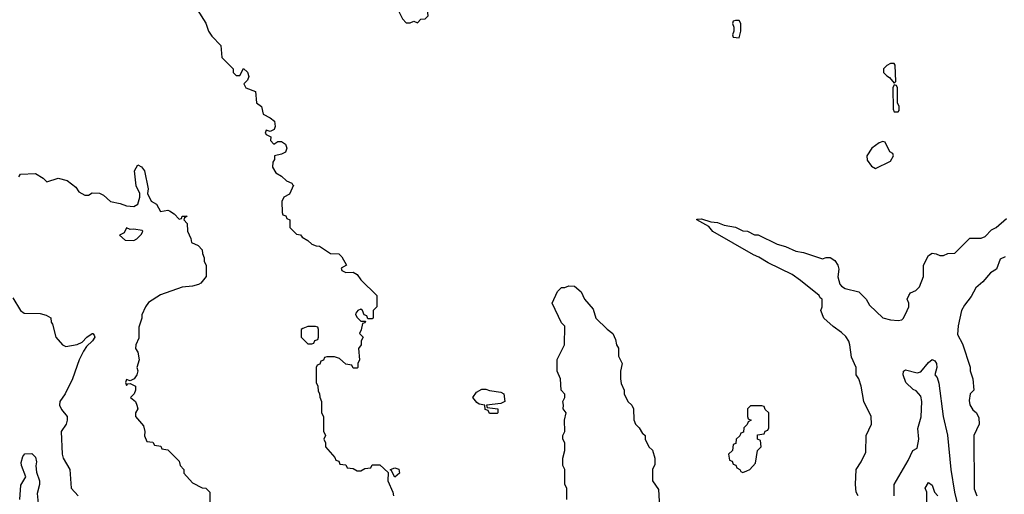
# Model space of a CAD drawing. Header units: inches. Extents: x 2348341 to 2479810, y 460419 to 613669.
# Tile 633 of 656: x 2426706 to 2431912, y 584738 to 587250. Entities that reach past the tile are written whole.
import ezdxf

# ---------------------------------------------------------------- set-up
doc = ezdxf.new("R2010")
doc.units = ezdxf.units.IN
doc.header["$MEASUREMENT"] = 0
doc.layers.add('C4528', color=7, linetype='Continuous')
doc.layers.add('C4538', color=7, linetype='Continuous')

msp = doc.modelspace()

# ---------------------------------------------------------------- linework, layer by layer
at = {"layer": 'C4528', "color": 2}
for points, elevation in [([(2428750, 587398), (2428734, 587390), (2428703.6, 587356.4), (2428702, 587330), (2428710, 587294), (2428730, 587254), (2428750, 587234), (2428770, 587234), (2428790, 587242), (2428810, 587234), (2428827.3, 587252.7), (2428850, 587254), (2428866, 587270), (2428862, 587302), (2428807.3, 587307.3), (2428806, 587330), (2428786, 587350), (2428786, 587370), (2428766, 587390)], 74), ([(2427270, 586148), (2427258, 586122), (2427234, 586110), (2427263.6, 586083.6), (2427310, 586082), (2427326, 586090), (2427350, 586114), (2427358, 586130), (2427354, 586134), (2427310, 586141.2), (2427290, 586139)], 66), ([(2428270, 585626), (2428230, 585626), (2428203.6, 585616.4), (2428194, 585610), (2428194, 585570), (2428230, 585534), (2428250, 585534), (2428262, 585538), (2428267.3, 585552.7), (2428282, 585558), (2428286, 585570), (2428286, 585610), (2428282, 585622)], 70), ([(2429190, 585166), (2429182, 585182), (2429167.3, 585187.3), (2429166, 585210), (2429135.3, 585215.3), (2429123.1, 585223.1), (2429102, 585250), (2429120.9, 585279.1), (2429150, 585294.8), (2429170, 585294.8), (2429190, 585287.7), (2429250, 585279.1), (2429266, 585270), (2429270.9, 585229.1), (2429250, 585219), (2429174, 585210), (2429178, 585198), (2429234, 585190), (2429234, 585170), (2429230, 585166)], 70), ([(2428690, 584828.7), (2428670, 584866), (2428666, 584866), (2428666, 584870), (2428690, 584878), (2428711.1, 584871.1), (2428714, 584850)], 70)]:
    msp.add_lwpolyline(points, close=True, dxfattribs=dict(at, elevation=elevation))
for points, elevation in [([(2427643.6, 587303.6), (2427690.8, 587230.8), (2427704.7, 587190), (2427722, 587162), (2427770, 587114), (2427774, 587050), (2427834, 586990), (2427834, 586970), (2427850, 586954), (2427870, 586954), (2427888.9, 586991.1), (2427910, 586972), (2427918, 586950), (2427910.9, 586929.1), (2427892, 586910), (2427902, 586890), (2427952, 586870), (2427958, 586810), (2427984.7, 586790), (2427994, 586750), (2428030.9, 586730.9), (2428053.4, 586713.4), (2428056, 586684), (2428051.3, 586668.7), (2428030, 586658), (2428010, 586666), (2428004.7, 586650), (2428010, 586642), (2428034, 586630), (2428032, 586610), (2428050, 586592), (2428070, 586604.7), (2428090, 586604.7), (2428111, 586591), (2428118, 586570), (2428111.3, 586548.7), (2428090, 586538), (2428054, 586530), (2428054, 586510), (2428043.6, 586496.4), (2428042, 586470), (2428059.6, 586439.6), (2428090, 586422), (2428116.9, 586396.9), (2428144.7, 586384.7), (2428150, 586374), (2428154, 586374), (2428133.4, 586326.6), (2428102, 586310), (2428092.7, 586287.3), (2428094, 586230), (2428098, 586218), (2428112.7, 586212.7), (2428118, 586198), (2428134, 586190), (2428134, 586150), (2428170, 586114), (2428190, 586112), (2428199.6, 586099.6), (2428230, 586082), (2428250, 586062), (2428272.7, 586052.7), (2428291.6, 586051.6), (2428350, 586012), (2428394, 586010), (2428410, 585994), (2428434, 585950), (2428405.4, 585934.6), (2428410, 585922), (2428430, 585912), (2428470, 585914), (2428490, 585902), (2428510, 585874), (2428594, 585790), (2428594, 585730), (2428574, 585710), (2428574, 585670), (2428570, 585666), (2428546, 585666), (2428542, 585682), (2428527.3, 585687.3), (2428518, 585710), (2428510, 585718), (2428494, 585710), (2428483.6, 585696.4), (2428482, 585690), (2428490, 585674), (2428510, 585654), (2428534, 585654), (2428530, 585646), (2428518, 585642), (2428511.6, 585608.4), (2428502, 585590), (2428522, 585570), (2428512, 585550), (2428512, 585530), (2428498, 585510), (2428502, 585450), (2428494, 585430), (2428494, 585410), (2428490, 585406), (2428470, 585406), (2428462, 585422), (2428430, 585426), (2428396.4, 585456.4), (2428370, 585466), (2428330, 585466), (2428318, 585462), (2428312.7, 585447.3), (2428298, 585442), (2428292.7, 585427.3), (2428278, 585422), (2428274, 585410), (2428274, 585330), (2428282, 585310), (2428283.6, 585283.6), (2428291.6, 585271.6), (2428292.7, 585252.7), (2428302, 585230), (2428302, 585170), (2428312, 585150), (2428312.7, 585072.7), (2428322, 585050), (2428314, 585030), (2428322, 585010), (2428322, 584990), (2428372.7, 584932.7), (2428378, 584918), (2428392.7, 584912.7), (2428398, 584898), (2428430, 584894), (2428438, 584878), (2428470, 584874), (2428490, 584862), (2428510, 584862), (2428530, 584874), (2428562, 584878), (2428570, 584894), (2428610, 584894), (2428654, 584854), (2428652, 584810), (2428678, 584750), (2428682, 584730)], 70), ([(2426702, 586418), (2426710, 586432), (2426790, 586436), (2426830, 586412), (2426850, 586392), (2426910, 586411), (2426958, 586398), (2427003.6, 586363.6), (2427019.6, 586339.6), (2427050, 586322), (2427070, 586322), (2427090, 586334), (2427127.3, 586332.7), (2427150, 586322), (2427187.1, 586287.1), (2427237.3, 586277.3), (2427270, 586264.7), (2427310, 586262), (2427330, 586274), (2427342, 586310), (2427342, 586330), (2427322.7, 586370), (2427312.7, 586450), (2427330, 586482), (2427350, 586471.3), (2427366.8, 586450), (2427385.4, 586354.6), (2427382, 586330), (2427402, 586290), (2427430, 586274), (2427450, 586234), (2427490, 586241), (2427498, 586238), (2427522, 586222), (2427550, 586194), (2427562, 586198), (2427566, 586210), (2427592, 586210), (2427578, 586202), (2427574, 586190), (2427591.6, 586171.6), (2427594, 586130), (2427611.6, 586091.6), (2427614, 586070), (2427650, 586054), (2427671.6, 586031.6), (2427672.7, 586012.7), (2427682, 585990), (2427682, 585970), (2427692, 585950), (2427692, 585890), (2427663.6, 585856.4), (2427651.1, 585848.9), (2427619.8, 585840.2), (2427565.4, 585834.6), (2427450, 585794), (2427387.5, 585752.5), (2427371.3, 585730), (2427351.6, 585688.4), (2427351.3, 585670), (2427336.9, 585623.1), (2427335.3, 585564.7), (2427321, 585530), (2427318, 585510), (2427330.8, 585490.8), (2427337.3, 585450), (2427324.7, 585410), (2427330.7, 585390.7), (2427326, 585370), (2427310.7, 585349.3), (2427290, 585338), (2427270, 585346), (2427264.7, 585330), (2427270, 585314), (2427278, 585322), (2427290, 585324.7), (2427318, 585310), (2427318, 585290), (2427311.3, 585270), (2427292, 585250), (2427318, 585230), (2427326, 585210), (2427331, 585190), (2427318, 585170), (2427318, 585150), (2427359.9, 585099.9), (2427367.3, 585070), (2427366.8, 585046.8), (2427378, 585018), (2427410, 585014), (2427418, 584998), (2427452.7, 584992.7), (2427458, 584978), (2427490, 584974), (2427550, 584914), (2427554, 584890), (2427574, 584870), (2427574, 584850), (2427619.6, 584799.6), (2427670, 584772), (2427690.9, 584770.9), (2427712, 584750), (2427712, 584570)], 66), ([(2429598, 584710), (2429598, 584770), (2429588, 584790), (2429588, 584870), (2429578, 584890), (2429578, 584930), (2429588, 584970), (2429588, 585010), (2429578, 585030), (2429578, 585050), (2429588, 585070), (2429586, 585130), (2429595.3, 585170), (2429579, 585190), (2429581.2, 585210), (2429577.2, 585230), (2429588.7, 585250), (2429588.4, 585268.4), (2429568, 585290), (2429566, 585350), (2429548, 585390), (2429548.4, 585451.6), (2429586, 585530), (2429587.3, 585627.3), (2429570, 585646), (2429522, 585750), (2429548.9, 585811.1), (2429570, 585832), (2429587.3, 585832.7), (2429610, 585842), (2429639.6, 585839.6), (2429674, 585810), (2429692, 585770), (2429738, 585718), (2429752, 585670), (2429811.6, 585611.6), (2429842, 585590), (2429856.9, 585556.9), (2429862, 585530), (2429871.1, 585511.1), (2429872, 585470), (2429891.3, 585430), (2429882, 585390), (2429882, 585350), (2429885.4, 585325.4), (2429902, 585290), (2429902, 585270), (2429922, 585230), (2429942, 585210), (2429952, 585190), (2429952.7, 585132.7), (2429962, 585110), (2429982, 585090), (2429999.6, 585059.6), (2430000, 585059.3)], 70), ([(2426670, 585778), (2426710, 585711.3), (2426730, 585696), (2426814.4, 585694.4), (2426846.4, 585686.4), (2426870, 585672), (2426872, 585650), (2426878.8, 585638.8), (2426898, 585570), (2426932, 585530), (2426950, 585521), (2427010, 585530.8), (2427036.5, 585543.5), (2427061.2, 585570), (2427089, 585590), (2427092, 585590), (2427099.8, 585579.8), (2427102.8, 585570), (2427090.8, 585550), (2427058.8, 585521.2), (2427043.5, 585496.5), (2427021, 585450), (2426986, 585350), (2426946, 585270), (2426918.8, 585230), (2426916, 585210), (2426927.5, 585187.5), (2426958, 585150), (2426958, 585130), (2426951, 585110), (2426926, 585070), (2426931, 584950), (2426936, 584930), (2426970.8, 584870), (2426978, 584770), (2427014.8, 584730)], 62), ([(2426706.3, 584710), (2426712.7, 584787.3), (2426739, 584830), (2426716, 584890), (2426714, 584906), (2426722, 584938), (2426732.7, 584952.7), (2426770, 584954), (2426790, 584934), (2426794.8, 584910), (2426790.7, 584889.3), (2426795.9, 584855.9), (2426810.6, 584810), (2426810.7, 584790), (2426798, 584742), (2426804, 584690)], 58)]:
    msp.add_lwpolyline(points, dxfattribs=dict(at, elevation=elevation))
at = {"layer": 'C4538', "color": 2, "elevation": 74}
for points in [[(2430510, 587246), (2430490, 587246), (2430478, 587242), (2430474, 587230), (2430482, 587210), (2430482, 587190), (2430474, 587170), (2430478, 587158), (2430510, 587154), (2430518, 587190), (2430518, 587230)], [(2431330, 587018), (2431310, 587018), (2431290, 587008), (2431272, 586990), (2431272, 586970), (2431290, 586952), (2431304.7, 586944.7), (2431330, 586914), (2431338, 586922), (2431334, 587010)], [(2431330, 586906), (2431322, 586890), (2431323.6, 586776.4), (2431330, 586762), (2431350, 586762), (2431355.3, 586770), (2431355.3, 586790), (2431346, 586810), (2431346, 586890), (2431342, 586902)], [(2431270, 586606), (2431250, 586598), (2431211.3, 586570), (2431184.7, 586530), (2431186.4, 586506.4), (2431210, 586474), (2431230, 586462), (2431310, 586502), (2431326, 586530), (2431322, 586542), (2431306, 586550), (2431282, 586602)], [(2430630, 585206), (2430570, 585206), (2430554, 585190), (2430554, 585150), (2430558, 585138), (2430574, 585130), (2430558, 585122), (2430552.7, 585107.3), (2430534, 585090), (2430532.7, 585067.3), (2430518, 585062), (2430512.7, 585047.3), (2430494, 585030), (2430492.7, 585007.3), (2430478, 585002), (2430474, 584970), (2430454, 584950), (2430458, 584918), (2430472.7, 584912.7), (2430478, 584898), (2430492.7, 584892.7), (2430498, 584878), (2430514, 584870), (2430518, 584858), (2430530, 584854), (2430550, 584862), (2430566, 584870), (2430596.4, 584903.6), (2430606, 584970), (2430626, 584990), (2430622, 585022), (2430606, 585030), (2430607.3, 585052.7), (2430642, 585058), (2430647.3, 585072.7), (2430662, 585078), (2430666, 585090), (2430666, 585170), (2430647.3, 585187.3), (2430642, 585202)]]:
    msp.add_lwpolyline(points, close=True, dxfattribs=at)
at = {"layer": 'C4538', "color": 2}
for points, elevation in [([(2431139, 584730), (2431129, 584750), (2431124, 584790), (2431128.7, 584870), (2431155.3, 584910), (2431179, 584961), (2431182, 585050), (2431208.7, 585110), (2431208, 585150), (2431168.7, 585230), (2431155.3, 585310), (2431142, 585350), (2431128.7, 585370), (2431128, 585410), (2431103.1, 585463.1), (2431095.3, 585530), (2431088.9, 585548.9), (2431072.9, 585572.9), (2431050, 585595.3), (2431006.3, 585626.3), (2430958, 585670), (2430942, 585710), (2430948, 585730), (2430948, 585770), (2430938, 585778), (2430933.2, 585790), (2430834.5, 585870), (2430790, 585900.7), (2430662.3, 585962.3), (2430613.6, 585993.6), (2430585.1, 586005.1), (2430370, 586129.4), (2430350, 586155.3), (2430286, 586190), (2430286, 586194), (2430310, 586196), (2430360.7, 586180.7), (2430395.9, 586175.9), (2430430, 586162.8), (2430490, 586151.3), (2430530, 586132), (2430554, 586130), (2430590, 586112), (2430610, 586112), (2430710, 586062), (2430754, 586050), (2430810, 586024.7), (2430850, 586018), (2430950, 585984.7), (2430970, 585991.3), (2430990.9, 585990.9), (2431015.9, 585975.9), (2431030.8, 585950), (2431037.3, 585930), (2431030.9, 585889.1), (2431042, 585850), (2431050, 585838.8), (2431070, 585827.3), (2431142, 585810), (2431182, 585770), (2431199.6, 585739.6), (2431270, 585672), (2431310, 585661), (2431350, 585658), (2431370, 585662), (2431378, 585670), (2431398, 585710), (2431406, 585730), (2431406, 585750), (2431398, 585770), (2431406, 585790), (2431416.4, 585803.6), (2431443.1, 585816.9), (2431463.1, 585836.9), (2431484, 585890), (2431484, 585950), (2431510, 586002), (2431530, 586014), (2431551.6, 586011.6), (2431570, 586002), (2431590, 586002), (2431612.7, 586012.7), (2431650, 586014), (2431730, 586094), (2431790, 586094), (2431810, 586102), (2431843, 586137), (2431869, 586150), (2431922.5, 586197.5)], 70), ([(2431915.3, 585995.3), (2431890, 585982), (2431870.5, 585929.5), (2431838, 585910), (2431798, 585862), (2431761, 585830), (2431735.9, 585784.1), (2431701.4, 585738.6), (2431686, 585710), (2431666.8, 585630), (2431664.7, 585584.7), (2431690, 585534), (2431731.1, 585411.1), (2431731.6, 585391.6), (2431744.7, 585350), (2431751.3, 585290), (2431730.8, 585269.2), (2431725.5, 585234.5), (2431730, 585212), (2431745.5, 585185.5), (2431764.7, 585170), (2431776.9, 585143.1), (2431778, 585110), (2431751.1, 585048.9), (2431752.7, 584767.3), (2431766, 584730)], 70), ([(2431329, 584730), (2431328.7, 584790), (2431403.1, 584916.9), (2431428.7, 584970), (2431450, 584982), (2431459.3, 585030), (2431454, 585086), (2431471.7, 585148.3), (2431475.6, 585230), (2431470, 585258), (2431446, 585286), (2431430, 585292.7), (2431391.8, 585330), (2431377, 585370), (2431379, 585390), (2431390, 585397.3), (2431450, 585381), (2431470, 585386), (2431510, 585434.8), (2431530, 585451), (2431544, 585444), (2431553.4, 585430), (2431555.5, 585410), (2431544.9, 585370), (2431555.8, 585355.8), (2431565.8, 585325.9), (2431587.7, 585150), (2431611.8, 585051.8), (2431628.9, 584870), (2431648, 584750), (2431670, 584661)], 66), ([(2430000, 585059.3), (2430012, 585050), (2430012, 585030), (2430032, 584990), (2430050.9, 584970.9), (2430064.7, 584930), (2430063.6, 584896.4), (2430052, 584870), (2430052, 584810), (2430083.6, 584763.6), (2430092, 584610)], 70), ([(2431502.4, 584690), (2431502, 584750), (2431492.7, 584770), (2431510, 584801), (2431530, 584786), (2431542, 584750), (2431559.3, 584730)], 62)]:
    msp.add_lwpolyline(points, dxfattribs=dict(at, elevation=elevation))

doc.saveas('drawing.dxf')
